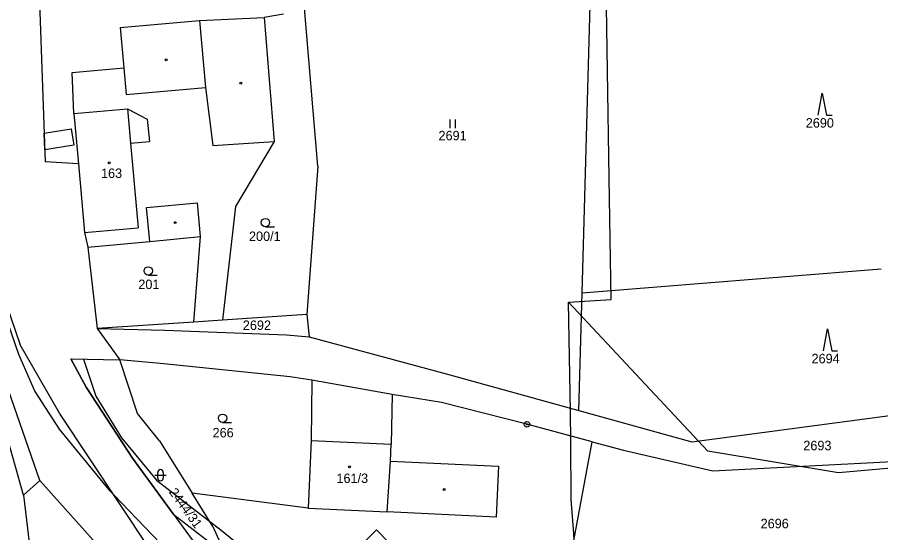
# Model space of a CAD drawing. Extents: x -546762 to -540209, y -1046851 to -1035694.
# Drawn here: x -542383.9 to -542228.7, y -1038795.4 to -1038702.7 of the extents above; entities that cross this region are included whole.
import ezdxf

# ---------------------------------------------------------------- set-up
doc = ezdxf.new("R2010")
doc.units = 0
for name, color, linetype in [('Vrstva 1', 7, 'Continuous'), ('Vrstva 18', 7, 'Continuous'), ('Vrstva 19', 7, 'Continuous'), ('Vrstva 24', 7, 'Continuous'), ('Vrstva 25', 7, 'Continuous'), ('Vrstva 3', 7, 'Continuous'), ('Vrstva 30', 7, 'Continuous'), ('Vrstva 37', 7, 'Continuous'), ('Vrstva 4', 7, 'Continuous'), ('Vrstva 52', 7, 'Continuous')]:
    doc.layers.add(name, color=color, linetype=linetype)

msp = doc.modelspace()

# ---------------------------------------------------------------- linework, layer by layer
at = {"layer": 'Vrstva 1'}
for p, q in [((-542344.66, -1038736.72), (-542346.99, -1038757.16)), ((-542352.17, -1038757.5), (-542350.94, -1038742.15)), ((-542371.2, -1038744.05), (-542369.54, -1038758.63)), ((-542374.26, -1038764.13), (-542365.46, -1038764.26)), ((-542362.26, -1038773.93), (-542365.46, -1038764.26)), ((-542330.94, -1038767.94), (-542331.06, -1038778.79)), ((-542316.51, -1038770.53), (-542316.68, -1038779.46))]:
    msp.add_line(p, q, dxfattribs=at)
for points in [[(-542380.35, -1038686.59), (-542378.87, -1038728.71)], [(-542282.38, -1038752.22), (-542280.88, -1038698.32)], [(-542329.85, -1038729.5), (-542332.34, -1038700.35)], [(-542336.06, -1038702.15), (-542339.49, -1038702.78)], [(-542365.36, -1038704.54), (-542351.12, -1038703.27)], [(-542351.12, -1038703.27), (-542339.49, -1038702.78)], [(-542339.49, -1038702.78), (-542337.7, -1038725.04)], [(-542365.36, -1038704.54), (-542364.72, -1038711.81)], [(-542374.04, -1038712.66), (-542364.72, -1038711.81)], [(-542373.71, -1038720.04), (-542374.04, -1038712.66)], [(-542373.71, -1038720.04), (-542372.9, -1038729.07)], [(-542337.7, -1038725.04), (-542344.66, -1038736.72)], [(-542372.9, -1038729.07), (-542378.87, -1038728.71)], [(-542372.9, -1038729.07), (-542371.8, -1038741.43)], [(-542329.85, -1038729.5), (-542331.83, -1038756.17)], [(-542392.36, -1038735.45), (-542383.38, -1038761.59)], [(-542371.8, -1038741.43), (-542371.2, -1038744.05)], [(-542360.05, -1038743), (-542350.94, -1038742.15)], [(-542371.2, -1038744.05), (-542360.05, -1038743)], [(-542282.38, -1038752.22), (-542228.63, -1038747.93)], [(-542282.96, -1038773.42), (-542282.38, -1038752.22)], [(-542331.83, -1038756.17), (-542346.99, -1038757.16)], [(-542331.83, -1038756.17), (-542331.41, -1038760.16)], [(-542352.17, -1038757.5), (-542369.54, -1038758.63)], [(-542346.99, -1038757.16), (-542352.17, -1038757.5)], [(-542369.54, -1038758.63), (-542357.34, -1038758.93)], [(-542369.54, -1038758.63), (-542365.46, -1038764.26)], [(-542357.34, -1038758.93), (-542335.47, -1038759.8)], [(-542335.47, -1038759.8), (-542331.41, -1038760.16)], [(-542331.41, -1038760.16), (-542306.58, -1038766.88)], [(-542376.28, -1038773.87), (-542383.38, -1038761.59)], [(-542374.26, -1038764.13), (-542371.47, -1038769.21)], [(-542357.55, -1038765.01), (-542365.46, -1038764.26)], [(-542334.83, -1038767.34), (-542357.55, -1038765.01)], [(-542330.94, -1038767.94), (-542334.83, -1038767.34)], [(-542306.58, -1038766.88), (-542282.96, -1038773.42)], [(-542379.8, -1038785.97), (-542385.91, -1038768.34)], [(-542316.51, -1038770.53), (-542330.94, -1038767.94)], [(-542382.73, -1038788.59), (-542388.04, -1038770.06)], [(-542371.47, -1038769.21), (-542363.14, -1038781.96)], [(-542307.67, -1038771.96), (-542316.51, -1038770.53)], [(-542292.29, -1038775.88), (-542307.67, -1038771.96)], [(-542282.96, -1038773.42), (-542262.69, -1038779.03)], [(-542360.08, -1038798.3), (-542376.28, -1038773.87)], [(-542358.33, -1038778.87), (-542362.26, -1038773.93)], [(-542262.69, -1038779.03), (-542223.47, -1038773.81)], [(-542280.6, -1038779), (-542292.29, -1038775.88)], [(-542358.33, -1038778.87), (-542352.46, -1038788.26)], [(-542331.06, -1038778.79), (-542331.62, -1038790.98)], [(-542316.82, -1038782.5), (-542316.68, -1038779.46)], [(-542284.12, -1038798.06), (-542280.6, -1038779)], [(-542280.6, -1038779), (-542274.94, -1038780.54)], [(-542274.94, -1038780.54), (-542258.9, -1038784.22)], [(-542363.14, -1038781.96), (-542342.19, -1038810.68)], [(-542317.39, -1038791.64), (-542316.82, -1038782.5)], [(-542258.9, -1038784.22), (-542220.79, -1038782.25)], [(-542382.73, -1038788.59), (-542379.8, -1038785.97)], [(-542364.14, -1038803.52), (-542379.8, -1038785.97)], [(-542382.73, -1038788.59), (-542379.48, -1038816.1)], [(-542348.72, -1038794.24), (-542352.46, -1038788.26)], [(-542331.62, -1038790.98), (-542352.46, -1038788.26)], [(-542331.62, -1038790.98), (-542317.39, -1038791.64)], [(-542348.72, -1038794.24), (-542342.34, -1038808.53)]]:
    msp.add_lwpolyline(points, dxfattribs=at)
at = {"layer": 'Vrstva 24'}
for radius in [0.5, 0.1]:
    msp.add_circle((-542292.29, -1038775.88), radius, dxfattribs=at)
at = {"layer": 'Vrstva 25'}
for p, q in [((-542306.1, -1038722.62), (-542306.1, -1038721.12)), ((-542305.1, -1038722.62), (-542305.1, -1038721.12)), ((-542339.28, -1038740.37), (-542337.68, -1038740.37)), ((-542360.34, -1038749.05), (-542358.74, -1038749.05)), ((-542346.99, -1038775.53), (-542345.39, -1038775.53)), ((-542359.14, -1038785.03), (-542357.14, -1038785.03)), ((-542358.64, -1038785.53), (-542358.64, -1038784.53)), ((-542357.64, -1038784.53), (-542357.64, -1038785.53))]:
    msp.add_line(p, q, dxfattribs=at)
for points in [[(-542239.97, -1038720.34), (-542239.27, -1038716.34), (-542238.47, -1038720.34), (-542237.47, -1038720.34)], [(-542239, -1038762.7), (-542238.3, -1038758.7), (-542237.5, -1038762.7), (-542236.5, -1038762.7)]]:
    msp.add_lwpolyline(points, dxfattribs=at)
for centre, radius in [((-542357.11, -1038710.36), 0.175), ((-542343.68, -1038714.56), 0.175), ((-542367.34, -1038728.9), 0.175), ((-542339.28, -1038739.62), 0.75), ((-542355.5, -1038739.63), 0.175), ((-542360.34, -1038748.3), 0.75), ((-542346.99, -1038774.78), 0.75), ((-542324.19, -1038783.53), 0.175), ((-542307.18, -1038787.61), 0.175)]:
    msp.add_circle(centre, radius, dxfattribs=at)
for centre, start, end in [((-542358.14, -1038784.53), 0, 180), ((-542358.14, -1038785.53), 180, 0)]:
    msp.add_arc(centre, 0.5, start, end, dxfattribs=at)
at = {"layer": 'Vrstva 3'}
for points in [[(-542373.71, -1038720.04), (-542364.06, -1038719.18)], [(-542364.06, -1038719.18), (-542363.51, -1038725.34)], [(-542373.71, -1038720.04), (-542372.9, -1038729.07)], [(-542363.51, -1038725.34), (-542362.16, -1038740.57)], [(-542372.9, -1038729.07), (-542371.8, -1038741.43)], [(-542371.8, -1038741.43), (-542362.16, -1038740.57)], [(-542331.06, -1038778.79), (-542331.62, -1038790.98)], [(-542331.06, -1038778.79), (-542316.68, -1038779.46)], [(-542316.82, -1038782.5), (-542316.68, -1038779.46)], [(-542317.39, -1038791.64), (-542316.82, -1038782.5)], [(-542331.62, -1038790.98), (-542317.39, -1038791.64)]]:
    msp.add_lwpolyline(points, dxfattribs=at)
at = {"layer": 'Vrstva 30'}
for p, q in [((-542371.47, -1038769.21), (-542374.26, -1038764.13)), ((-542374.26, -1038764.13), (-542371.95, -1038764.16)), ((-542371.95, -1038764.16), (-542369.74, -1038770.8)), ((-542363.14, -1038781.96), (-542371.47, -1038769.21)), ((-542355.67, -1038792.2), (-542363.14, -1038781.96)), ((-542349.42, -1038797.05), (-542355.67, -1038792.2))]:
    msp.add_line(p, q, dxfattribs=at)
for points in [[(-542374.22, -1038722.74), (-542373.74, -1038725.7), (-542378.95, -1038726.55), (-542379.05, -1038723.53), (-542374.22, -1038722.74)], [(-542369.74, -1038770.8), (-542365.17, -1038778.3), (-542358.88, -1038785.92), (-542349.26, -1038793.37), (-542347.56, -1038794.69), (-542332.2, -1038807.11)], [(-542327.67, -1038803.24), (-542319.32, -1038794.87), (-542317.2, -1038796.99)]]:
    msp.add_lwpolyline(points, dxfattribs=at)
at = {"layer": 'Vrstva 37'}
for centre in [(-542367.34, -1038728.9), (-542324.19, -1038783.53)]:
    msp.add_circle(centre, 0.175, dxfattribs=at)
at = {"layer": 'Vrstva 4'}
for points in [[(-542351.12, -1038703.27), (-542350.05, -1038715.32)], [(-542364.72, -1038711.81), (-542364.29, -1038716.59)], [(-542364.29, -1038716.59), (-542350.05, -1038715.32)], [(-542350.05, -1038715.32), (-542348.72, -1038725.75)], [(-542373.71, -1038720.04), (-542364.06, -1038719.18)], [(-542364.06, -1038719.18), (-542360.56, -1038721.04)], [(-542364.06, -1038719.18), (-542363.51, -1038725.34)], [(-542360.56, -1038721.04), (-542360.12, -1038725.07)], [(-542363.51, -1038725.34), (-542360.12, -1038725.07)], [(-542363.51, -1038725.34), (-542362.16, -1038740.57)], [(-542348.72, -1038725.75), (-542337.7, -1038725.04)], [(-542360.63, -1038736.92), (-542351.51, -1038736.07)], [(-542350.94, -1038742.15), (-542351.51, -1038736.07)], [(-542360.05, -1038743), (-542360.63, -1038736.92)], [(-542371.8, -1038741.43), (-542362.16, -1038740.57)], [(-542331.06, -1038778.79), (-542316.68, -1038779.46)], [(-542316.82, -1038782.5), (-542297.39, -1038783.4)], [(-542297.39, -1038783.4), (-542297.81, -1038792.54)], [(-542297.81, -1038792.54), (-542317.39, -1038791.64)]]:
    msp.add_lwpolyline(points, dxfattribs=at)
at = {"layer": 'Vrstva 52'}
for points in [[(-542284.83, -1038753.92), (-542277.18, -1038753.46), (-542277.51, -1038731.63), (-542278.1, -1038692.99), (-542272.87, -1038692.45)], [(-542387.78, -1038701.12), (-542389.12, -1038709.64), (-542389.57, -1038717.41), (-542389.87, -1038726.22), (-542389.5, -1038735.48), (-542388.61, -1038743.85), (-542387.96, -1038748.24), (-542387.71, -1038749.98), (-542386.22, -1038755.81), (-542383.68, -1038763.28), (-542380.69, -1038770), (-542376.36, -1038776.73), (-542367.4, -1038787.64), (-542366.59, -1038788.49), (-542352.57, -1038803.11), (-542336.21, -1038819.92)], [(-542282.83, -1038806.87), (-542283.65, -1038798.54), (-542283.73, -1038797.75), (-542283.89, -1038795.51), (-542284.33, -1038789.38), (-542284.43, -1038778.99), (-542284.48, -1038773.69), (-542284.48, -1038773.63), (-542284.83, -1038753.92)], [(-542215.35, -1038782.74), (-542236.28, -1038784.61), (-542259.78, -1038780.72), (-542284.83, -1038753.92)]]:
    msp.add_lwpolyline(points, dxfattribs=at)

# ---------------------------------------------------------------- texts
at = {"layer": 'Vrstva 18'}
for s, p in [('2690', (-542242.19, -1038722.55)), ('2691', (-542308.18, -1038724.83)), ('200/1', (-542342.24, -1038742.93)), ('201', (-542362.12, -1038751.57)), ('2692', (-542343.34, -1038758.92)), ('2694', (-542241.15, -1038764.91)), ('266', (-542348.78, -1038778.23)), ('2693', (-542242.63, -1038780.54)), ('2696', (-542250.3, -1038794.56))]:
    msp.add_text(s, height=1.7, dxfattribs=at).set_placement(p)
msp.add_text('2444/31', height=1.7, rotation=305.8068, dxfattribs=at).set_placement((-542356.7, -1038788.07))
at = {"layer": 'Vrstva 19'}
for s, p in [('163', (-542368.83, -1038731.6)), ('161/3', (-542326.52, -1038786.43))]:
    msp.add_text(s, height=1.7, dxfattribs=at).set_placement(p)

doc.saveas('drawing.dxf')
